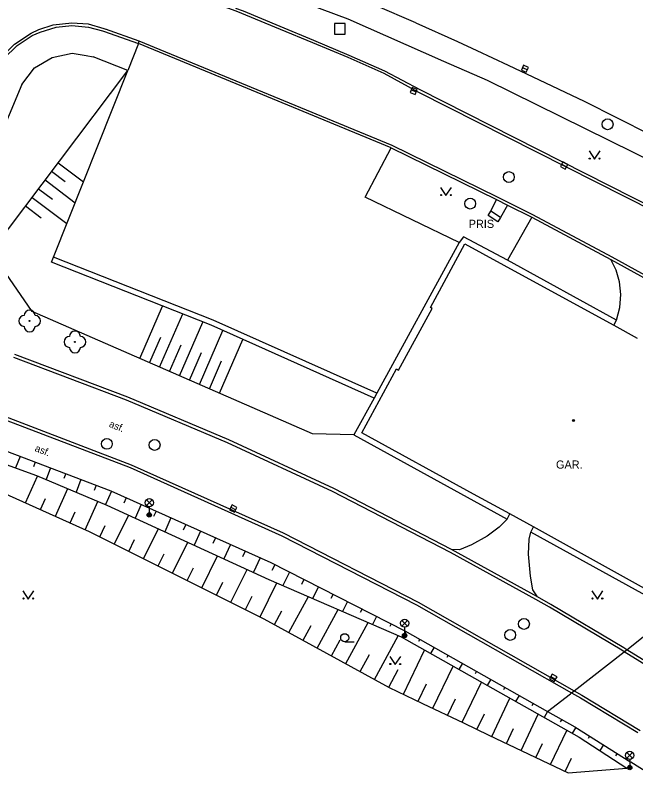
# Model space of a CAD drawing. Extents: x -595546 to -593986, y -1160845 to -1159202.
# Drawn here: x -594201.5 to -594144.4, y -1159486.4 to -1159415.1 of the extents above; entities that cross this region are included whole.
import ezdxf

# ---------------------------------------------------------------- set-up
doc = ezdxf.new("R2010")
doc.units = 0
for name, color, linetype in [('Level 22', 7, 'Continuous'), ('Level 26', 7, 'Continuous'), ('Level 27', 7, 'Continuous'), ('Level 33', 7, 'Continuous'), ('Level 36', 7, 'Continuous'), ('Level 39', 7, 'Continuous'), ('silnoproud - povrch.  znaky a  RIS  skut. velikost', 7, 'Continuous'), ('Specificka linie pasportu komunikaci', 7, 'Continuous'), ('TM - budovy zdene_ betonove - VP', 7, 'Continuous'), ('TM - chodniky - VP', 7, 'Continuous'), ('TM - dolni hrana svahu', 7, 'Continuous'), ('TM - horni hrana svahu', 7, 'Continuous'), ('TM - komunikace - VP', 7, 'Continuous'), ('TM - letecke snimky - pomocna linie', 7, 'Continuous'), ('TM - pomocna konstrukcni linie', 7, 'Continuous'), ('TM - popis objektu', 7, 'Continuous'), ('TM - popis povrchu', 7, 'Continuous'), ('TM - rozhrani mezi zpev. plochami mezi sebou - VP', 7, 'Continuous'), ('TM - rozhrani ploch obecne - VP', 7, 'Continuous'), ('TM - srafovani', 7, 'Continuous')]:
    doc.layers.add(name, color=color, linetype=linetype)

msp = doc.modelspace()

# ---------------------------------------------------------------- linework, layer by layer
at = {"layer": 'Level 22'}
for centre in [(-594200.16, -1159443.2), (-594195.99, -1159445.13)]:
    msp.add_circle(centre, 0.05, dxfattribs=at)
for centre, start, end in [((-594200.66, -1159443.2), 90, 270), ((-594200.16, -1159442.7), 0, 180), ((-594199.66, -1159443.2), 270, 90), ((-594200.16, -1159443.7), 180, 0), ((-594195.99, -1159444.63), 0, 180), ((-594196.49, -1159445.13), 90, 270), ((-594195.49, -1159445.13), 270, 90), ((-594195.99, -1159445.63), 180, 0)]:
    msp.add_arc(centre, 0.5, start, end, dxfattribs=at)
at = {"layer": 'Level 26'}
msp.add_lwpolyline([(-594172.1, -1159416.82), (-594171.1, -1159416.82), (-594171.1, -1159415.82), (-594172.1, -1159415.82)], close=True, dxfattribs=at)
msp.add_lwpolyline([(-594172.1, -1159416.82), (-594171.1, -1159416.82), (-594171.1, -1159415.82), (-594172.1, -1159415.82)], close=True, dxfattribs=at)
at = {"layer": 'Level 27'}
for p, q in [((-594154.787, -1159419.886), (-594154.333, -1159420.094)), ((-594165.042, -1159421.937), (-594164.578, -1159422.123)), ((-594151.18, -1159428.781), (-594150.74, -1159429.019)), ((-594181.632, -1159460.345), (-594181.188, -1159460.575)), ((-594152.167, -1159475.916), (-594151.733, -1159476.164))]:
    msp.add_line(p, q, dxfattribs=at)
for points in [[(-594154.891, -1159420.114), (-594154.436, -1159420.321), (-594154.229, -1159419.866), (-594154.684, -1159419.659)], [(-594165.135, -1159422.168), (-594164.672, -1159422.355), (-594164.485, -1159421.892), (-594164.948, -1159421.705)], [(-594151.299, -1159429.001), (-594150.859, -1159429.239), (-594150.621, -1159428.799), (-594151.061, -1159428.561)], [(-594181.747, -1159460.567), (-594181.303, -1159460.797), (-594181.073, -1159460.353), (-594181.517, -1159460.123)], [(-594152.291, -1159476.133), (-594151.857, -1159476.381), (-594151.609, -1159475.947), (-594152.043, -1159475.699)]]:
    msp.add_lwpolyline(points, close=True, dxfattribs=at)
for centre in [(-594146.95, -1159425.1), (-594156.04, -1159429.96), (-594159.6, -1159432.4), (-594193.05, -1159454.51), (-594188.65, -1159454.61), (-594154.65, -1159471.08), (-594155.92, -1159472.09)]:
    msp.add_circle(centre, 0.5, dxfattribs=at)
at = {"layer": 'Level 33'}
for p, q in [((-594189.405, -1159460.19), (-594188.875, -1159459.66)), ((-594189.405, -1159459.66), (-594188.875, -1159460.19)), ((-594189.14, -1159460.3), (-594189.14, -1159461.05)), ((-594165.905, -1159471.28), (-594165.375, -1159470.75)), ((-594165.905, -1159470.75), (-594165.375, -1159471.28)), ((-594165.64, -1159471.39), (-594165.64, -1159472.14)), ((-594145.185, -1159483.44), (-594144.655, -1159482.91)), ((-594145.185, -1159482.91), (-594144.655, -1159483.44)), ((-594144.92, -1159483.55), (-594144.92, -1159484.3))]:
    msp.add_line(p, q, dxfattribs=at)
for centre, radius in [((-594189.14, -1159459.925), 0.375), ((-594189.14, -1159461.05), 0.2), ((-594189.14, -1159461.05), 0.145), ((-594189.14, -1159461.05), 0.0876), ((-594165.64, -1159471.015), 0.375), ((-594165.64, -1159472.14), 0.2), ((-594165.64, -1159472.14), 0.145), ((-594165.64, -1159472.14), 0.0876), ((-594144.92, -1159483.175), 0.375), ((-594144.92, -1159484.3), 0.2), ((-594144.92, -1159484.3), 0.145), ((-594144.92, -1159484.3), 0.0876)]:
    msp.add_circle(centre, radius, dxfattribs=at)
at = {"layer": 'Level 36'}
msp.add_line((-594171.15, -1159472.725), (-594170.275, -1159472.725), dxfattribs=at)
for points in [[(-594148.65, -1159427.56), (-594148.15, -1159428.31), (-594147.65, -1159427.56)], [(-594162.33, -1159430.92), (-594161.83, -1159431.67), (-594161.33, -1159430.92)], [(-594200.78, -1159468.04), (-594200.28, -1159468.79), (-594199.78, -1159468.04)], [(-594148.39, -1159468.04), (-594147.89, -1159468.79), (-594147.39, -1159468.04)], [(-594167, -1159474.07), (-594166.5, -1159474.82), (-594166, -1159474.07)]]:
    msp.add_lwpolyline(points, dxfattribs=at)
for centre, radius in [((-594148.6, -1159428.26), 0.05), ((-594147.701, -1159428.26), 0.05), ((-594162.28, -1159431.62), 0.05), ((-594161.381, -1159431.62), 0.05), ((-594200.73, -1159468.74), 0.05), ((-594199.831, -1159468.74), 0.05), ((-594148.34, -1159468.74), 0.05), ((-594147.441, -1159468.74), 0.05), ((-594171.15, -1159472.35), 0.375), ((-594166.95, -1159474.77), 0.05), ((-594166.051, -1159474.77), 0.05)]:
    msp.add_circle(centre, radius, dxfattribs=at)
at = {"layer": 'Level 39'}
for radius in [0.09, 0.0398]:
    msp.add_circle((-594150.09, -1159452.37), radius, dxfattribs=at)
at = {"layer": 'silnoproud - povrch.  znaky a  RIS  skut. velikost'}
msp.add_lwpolyline([(-594156.81, -1159433.69), (-594157.05, -1159434.07), (-594157.95, -1159433.49), (-594157.71, -1159433.11)], dxfattribs=at)
at = {"layer": 'Specificka linie pasportu komunikaci'}
for points in [[(-594190.15, -1159417.68), (-594190.06, -1159417.45)], [(-594145.19, -1159473.45), (-594140.75, -1159469.94)], [(-594145.44, -1159473.65), (-594145.23, -1159473.48)], [(-594145.23, -1159473.48), (-594145.19, -1159473.45)], [(-594150.02, -1159477.22), (-594145.44, -1159473.65)], [(-594152.47, -1159479.14), (-594150.38, -1159477.5)], [(-594150.38, -1159477.5), (-594150.26, -1159477.41)], [(-594150.26, -1159477.41), (-594150.16, -1159477.33)], [(-594150.16, -1159477.33), (-594150.02, -1159477.22)]]:
    msp.add_lwpolyline(points, dxfattribs=at)
at = {"layer": 'TM - budovy zdene_ betonove - VP'}
for points in [[(-594163.27, -1159441.95), (-594160.08, -1159436.09)], [(-594160.08, -1159436.09), (-594154.87, -1159438.95)], [(-594154.87, -1159438.95), (-594146.37, -1159443.58)], [(-594166.19, -1159447.73), (-594163.09, -1159442.06)], [(-594163.09, -1159442.06), (-594163.27, -1159441.95)], [(-594146.37, -1159443.58), (-594144.22, -1159444.78)], [(-594169.58, -1159453.48), (-594166.37, -1159447.62)], [(-594166.37, -1159447.62), (-594166.19, -1159447.73)], [(-594159.3, -1159459.14), (-594169.58, -1159453.48)], [(-594155.95, -1159460.96), (-594159.3, -1159459.14)], [(-594153.77, -1159462.15), (-594155.95, -1159460.96)], [(-594143.54, -1159467.81), (-594153.77, -1159462.15)]]:
    msp.add_lwpolyline(points, dxfattribs=at)
at = {"layer": 'TM - chodniky - VP'}
for points in [[(-594182.25, -1159411.15), (-594170.85, -1159415.4), (-594162.06, -1159419.29)], [(-594200.89, -1159421.43), (-594199.72, -1159419.92), (-594198.07, -1159418.96), (-594196.24, -1159418.57), (-594194.96, -1159418.79), (-594194.32, -1159418.9)], [(-594191.12, -1159420.16), (-594194.32, -1159418.9)], [(-594162.06, -1159419.29), (-594158.04, -1159421.05), (-594140.07, -1159429.92)], [(-594200.89, -1159421.43), (-594207.61, -1159437.45)], [(-594146.12, -1159443.13), (-594145.83, -1159441.97), (-594145.74, -1159440.78), (-594145.87, -1159439.59), (-594146.17, -1159438.53), (-594146.64, -1159437.54)], [(-594146.37, -1159443.58), (-594146.12, -1159443.13)], [(-594205.69, -1159453.89), (-594192.68, -1159458.83)], [(-594192.68, -1159458.83), (-594177.96, -1159465.44)], [(-594177.96, -1159465.44), (-594165.61, -1159471.7)], [(-594165.61, -1159471.7), (-594152.47, -1159479.14)], [(-594152.47, -1159479.14), (-594149.97, -1159480.55)], [(-594149.97, -1159480.55), (-594144.8, -1159483.8)]]:
    msp.add_lwpolyline(points, dxfattribs=at)
at = {"layer": 'TM - dolni hrana svahu'}
for points in [[(-594206.07, -1159455.05), (-594199.54, -1159457.42)], [(-594199.54, -1159457.42), (-594193.06, -1159460.14)], [(-594193.06, -1159460.14), (-594178.13, -1159466.98)], [(-594178.13, -1159466.98), (-594165.96, -1159472.27)], [(-594165.96, -1159472.27), (-594149.56, -1159481.51)], [(-594149.56, -1159481.51), (-594145.18, -1159484.34)]]:
    msp.add_lwpolyline(points, dxfattribs=at)
at = {"layer": 'TM - horni hrana svahu'}
for points in [[(-594170.3, -1159453.67), (-594174.12, -1159453.58), (-594199.93, -1159442.34), (-594203.73, -1159436.85), (-594191.12, -1159420.16)], [(-594203.9, -1159458.42), (-594194.67, -1159462.58)], [(-594194.67, -1159462.58), (-594178.61, -1159470.6)], [(-594178.61, -1159470.6), (-594167.05, -1159476.92)], [(-594167.05, -1159476.92), (-594163.98, -1159478.39)], [(-594163.98, -1159478.39), (-594160.21, -1159480.19)], [(-594160.21, -1159480.19), (-594157.88, -1159481.31)], [(-594157.88, -1159481.31), (-594150.59, -1159484.79)]]:
    msp.add_lwpolyline(points, dxfattribs=at)
at = {"layer": 'TM - komunikace - VP'}
for points in [[(-594164.62, -1159415.78), (-594168.32, -1159414.19)], [(-594181.2, -1159414.42), (-594180.51, -1159414.68), (-594177.11, -1159416.09), (-594174.03, -1159417.37), (-594170.76, -1159418.74), (-594167.49, -1159420.18), (-594164.25, -1159421.91)], [(-594203.46, -1159420.58), (-594202.52, -1159419.06), (-594201.31, -1159417.86), (-594199.92, -1159416.95), (-594199.19, -1159416.62), (-594197.71, -1159416.17), (-594196.27, -1159416.03), (-594194.74, -1159416.16), (-594193.45, -1159416.51)], [(-594164.62, -1159415.78), (-594160.77, -1159417.5), (-594158.99, -1159418.32), (-594156.1, -1159419.67), (-594153.83, -1159420.74), (-594149.11, -1159422.98), (-594143.03, -1159426.03), (-594138.94, -1159428.13), (-594133.2, -1159431.22), (-594126.71, -1159434.91), (-594121.08, -1159438.15), (-594118.34, -1159439.81), (-594114.19, -1159442.35), (-594108.41, -1159446.21)], [(-594193.45, -1159416.51), (-594193.37, -1159416.53), (-594190.15, -1159417.68)], [(-594190.15, -1159417.68), (-594191.12, -1159420.16)], [(-594197.97, -1159437.33), (-594191.12, -1159420.16)], [(-594164.25, -1159421.91), (-594142.51, -1159432.92)], [(-594160.62, -1159435.98), (-594169.26, -1159431.81), (-594166.87, -1159427.28)], [(-594166.87, -1159427.28), (-594157.19, -1159432.02)], [(-594157.19, -1159432.02), (-594156.16, -1159432.55)], [(-594156.16, -1159432.55), (-594153.93, -1159433.66)], [(-594153.93, -1159433.66), (-594146.64, -1159437.54)], [(-594160.62, -1159435.98), (-594168.19, -1159449.86)], [(-594168.43, -1159450.3), (-594183.46, -1159443.59), (-594198.16, -1159437.79), (-594197.97, -1159437.33)], [(-594146.64, -1159437.54), (-594139.07, -1159441.72)], [(-594191.12, -1159450.22), (-594201.52, -1159446.3)], [(-594168.19, -1159449.86), (-594168.43, -1159450.3)], [(-594181.82, -1159454.14), (-594191.12, -1159450.22)], [(-594204.69, -1159451.44), (-594190.91, -1159456.7)], [(-594172.14, -1159458.63), (-594181.82, -1159454.14)], [(-594190.91, -1159456.7), (-594176.93, -1159462.96)], [(-594161.31, -1159464.24), (-594172.14, -1159458.63)], [(-594156.21, -1159461.43), (-594155.95, -1159460.96)], [(-594156.21, -1159461.43), (-594156.94, -1159462.19)], [(-594156.94, -1159462.19), (-594158.04, -1159463.01)], [(-594154.16, -1159463.28), (-594154.03, -1159462.63)], [(-594154.03, -1159462.63), (-594153.77, -1159462.15)], [(-594176.93, -1159462.96), (-594164.54, -1159469.33)], [(-594158.04, -1159463.01), (-594159.49, -1159463.8)], [(-594154.23, -1159464.66), (-594154.16, -1159463.28)], [(-594159.49, -1159463.8), (-594160.58, -1159464.25)], [(-594160.58, -1159464.25), (-594161.31, -1159464.24)], [(-594154.06, -1159466.69), (-594154.23, -1159464.66)], [(-594153.82, -1159467.94), (-594154.06, -1159466.69)], [(-594153.4, -1159468.58), (-594153.82, -1159467.94)], [(-594152.17, -1159469.29), (-594153.4, -1159468.58)], [(-594164.54, -1159469.33), (-594150.26, -1159477.41)], [(-594145.46, -1159473.28), (-594152.17, -1159469.29)], [(-594145.19, -1159473.45), (-594145.46, -1159473.28)], [(-594137.43, -1159478.25), (-594145.19, -1159473.45)], [(-594150.26, -1159477.41), (-594149.45, -1159477.87)], [(-594149.45, -1159477.87), (-594144.17, -1159481.08)]]:
    msp.add_lwpolyline(points, dxfattribs=at)
at = {"layer": 'TM - letecke snimky - pomocna linie'}
for points in [[(-594193.45, -1159410.3), (-594191.14, -1159411.04), (-594188.9, -1159411.87), (-594186.33, -1159412.77), (-594183.05, -1159414), (-594181.18, -1159414.68), (-594177.09, -1159416.34), (-594174.13, -1159417.57), (-594170.86, -1159418.93), (-594167.56, -1159420.4), (-594164.35, -1159422.14)], [(-594117.77, -1159502.87), (-594125.118, -1159497.348), (-594134.294, -1159490.434), (-594144.8, -1159483.8)]]:
    msp.add_lwpolyline(points, dxfattribs=at)
at = {"layer": 'TM - pomocna konstrukcni linie'}
msp.add_lwpolyline([(-594150.59, -1159484.79), (-594145.18, -1159484.34)], dxfattribs=at)
at = {"layer": 'TM - rozhrani mezi zpev. plochami mezi sebou - VP'}
for points in [[(-594191.23, -1159450.49), (-594201.62, -1159446.57)], [(-594181.94, -1159454.4), (-594191.23, -1159450.49)], [(-594205.4, -1159450.84), (-594205.15, -1159450.94), (-594190.8, -1159456.43)], [(-594172.27, -1159458.89), (-594181.94, -1159454.4)], [(-594190.8, -1159456.43), (-594176.81, -1159462.7)], [(-594161.42, -1159464.51), (-594172.27, -1159458.89)], [(-594176.81, -1159462.7), (-594164.4, -1159469.08)], [(-594153.55, -1159468.82), (-594161.42, -1159464.51)], [(-594153.4, -1159468.58), (-594161.31, -1159464.24)], [(-594164.4, -1159469.08), (-594150.02, -1159477.22)], [(-594152.3, -1159469.55), (-594153.55, -1159468.82)], [(-594145.65, -1159473.5), (-594152.3, -1159469.55)], [(-594145.44, -1159473.65), (-594145.65, -1159473.5)], [(-594137.58, -1159478.5), (-594145.44, -1159473.65)], [(-594150.02, -1159477.22), (-594149.31, -1159477.62)], [(-594149.31, -1159477.62), (-594143.96, -1159480.87)]]:
    msp.add_lwpolyline(points, dxfattribs=at)
at = {"layer": 'TM - rozhrani ploch obecne - VP'}
for points in [[(-594203.67, -1159420.44), (-594202.8, -1159419.01), (-594201.55, -1159417.72), (-594200.03, -1159416.71), (-594199.3, -1159416.38), (-594198, -1159415.96), (-594196.27, -1159415.77), (-594194.76, -1159415.87), (-594193.34, -1159416.28), (-594193.17, -1159416.34)], [(-594190.06, -1159417.45), (-594193.17, -1159416.34)], [(-594166.87, -1159427.28), (-594190.15, -1159417.68)], [(-594119.53, -1159453.25), (-594133.02, -1159445.01), (-594138.95, -1159441.5), (-594146.52, -1159437.32), (-594153.82, -1159433.44), (-594156.05, -1159432.33), (-594157.08, -1159431.8), (-594166.77, -1159427.05), (-594190.06, -1159417.45)], [(-594164.35, -1159422.14), (-594142.63, -1159433.14), (-594119.38, -1159446.77)], [(-594157.71, -1159433.11), (-594157.19, -1159432.02)], [(-594156.16, -1159432.55), (-594156.81, -1159433.69)], [(-594156.81, -1159433.69), (-594157.71, -1159433.11)], [(-594153.93, -1159433.66), (-594156.16, -1159437.62)], [(-594156.16, -1159437.62), (-594160.23, -1159435.45), (-594160.62, -1159435.98)], [(-594168.19, -1159449.86), (-594183.27, -1159443.13), (-594197.97, -1159437.33)], [(-594146.12, -1159443.13), (-594156.16, -1159437.62)], [(-594168.43, -1159450.3), (-594170.3, -1159453.67)], [(-594170.3, -1159453.67), (-594156.21, -1159461.43)], [(-594140.75, -1159469.94), (-594154.03, -1159462.63)]]:
    msp.add_lwpolyline(points, dxfattribs=at)
at = {"layer": 'TM - srafovani'}
for points in [[(-594197.52, -1159428.64), (-594195.2, -1159430.39)], [(-594198.13, -1159429.43), (-594196.9, -1159430.36)], [(-594198.73, -1159430.23), (-594195.97, -1159432.32)], [(-594199.33, -1159431.03), (-594198.04, -1159432)], [(-594199.93, -1159431.83), (-594196.74, -1159434.24)], [(-594200.54, -1159432.62), (-594199.09, -1159433.72)], [(-594190.02, -1159446.65), (-594187.92, -1159441.83)], [(-594188.19, -1159447.45), (-594186.06, -1159442.56)], [(-594186.35, -1159448.25), (-594184.2, -1159443.3)], [(-594184.52, -1159449.05), (-594182.36, -1159444.08)], [(-594189.11, -1159447.05), (-594188.07, -1159444.68)], [(-594182.69, -1159449.85), (-594180.53, -1159444.9)], [(-594187.27, -1159447.85), (-594186.2, -1159445.39)], [(-594185.44, -1159448.65), (-594184.33, -1159446.11)], [(-594183.6, -1159449.45), (-594182.49, -1159446.88)], [(-594201.04, -1159455.66), (-594201.45, -1159456.73)], [(-594199.64, -1159456.19), (-594199.8, -1159456.61)], [(-594198.23, -1159456.72), (-594198.64, -1159457.8)], [(-594200.53, -1159459.94), (-594199.42, -1159457.47)], [(-594196.83, -1159457.25), (-594197, -1159457.7)], [(-594195.43, -1159457.79), (-594195.87, -1159458.96)], [(-594194.03, -1159458.32), (-594194.21, -1159458.81)], [(-594197.79, -1159461.17), (-594196.65, -1159458.63)], [(-594192.63, -1159458.85), (-594193.18, -1159460.09)], [(-594199.16, -1159460.56), (-594198.71, -1159459.55)], [(-594195.06, -1159462.41), (-594193.88, -1159459.8)], [(-594191.26, -1159459.47), (-594191.48, -1159459.97)], [(-594189.89, -1159460.08), (-594190.45, -1159461.34)], [(-594196.43, -1159461.79), (-594195.96, -1159460.76)], [(-594192.37, -1159463.73), (-594191.04, -1159461.07)], [(-594188.52, -1159460.7), (-594188.75, -1159461.2)], [(-594187.15, -1159461.31), (-594187.72, -1159462.59)], [(-594193.71, -1159463.06), (-594193.19, -1159462.01)], [(-594185.78, -1159461.93), (-594186.02, -1159462.44)], [(-594189.68, -1159465.07), (-594188.31, -1159462.32)], [(-594184.42, -1159462.54), (-594185, -1159463.83)], [(-594191.03, -1159464.4), (-594190.49, -1159463.32)], [(-594183.05, -1159463.16), (-594183.28, -1159463.68)], [(-594187, -1159466.41), (-594185.58, -1159463.57)], [(-594181.68, -1159463.77), (-594182.27, -1159465.08)], [(-594188.34, -1159465.74), (-594187.78, -1159464.62)], [(-594184.32, -1159467.75), (-594182.85, -1159464.82)], [(-594180.31, -1159464.38), (-594180.55, -1159464.91)], [(-594178.94, -1159465), (-594179.54, -1159466.33)], [(-594177.58, -1159465.63), (-594177.85, -1159466.15)], [(-594185.66, -1159467.08), (-594185.08, -1159465.93)], [(-594181.63, -1159469.09), (-594180.12, -1159466.07)], [(-594176.25, -1159466.31), (-594176.86, -1159467.53)], [(-594174.91, -1159466.99), (-594175.14, -1159467.44)], [(-594182.97, -1159468.42), (-594182.38, -1159467.23)], [(-594178.95, -1159470.43), (-594177.39, -1159467.3)], [(-594173.57, -1159467.67), (-594174.11, -1159468.73)], [(-594172.23, -1159468.34), (-594172.43, -1159468.74)], [(-594180.29, -1159469.76), (-594179.68, -1159468.53)], [(-594176.31, -1159471.86), (-594174.5, -1159468.56)], [(-594170.89, -1159469.02), (-594171.35, -1159469.93)], [(-594177.63, -1159471.14), (-594176.93, -1159469.87)], [(-594173.68, -1159473.3), (-594171.74, -1159469.76)], [(-594169.56, -1159469.7), (-594169.72, -1159470.03)], [(-594168.22, -1159470.38), (-594168.6, -1159471.12)], [(-594174.99, -1159472.58), (-594174.25, -1159471.21)], [(-594171.05, -1159474.73), (-594168.98, -1159470.96)], [(-594166.88, -1159471.06), (-594167.01, -1159471.32)], [(-594165.54, -1159471.74), (-594165.87, -1159472.32)], [(-594172.36, -1159474.02), (-594171.56, -1159472.55)], [(-594168.41, -1159476.18), (-594166.22, -1159472.16)], [(-594164.24, -1159472.48), (-594164.37, -1159472.71)], [(-594165.74, -1159477.55), (-594163.8, -1159473.49)], [(-594162.93, -1159473.22), (-594163.26, -1159473.79)], [(-594169.73, -1159475.46), (-594168.88, -1159473.9)], [(-594161.63, -1159473.95), (-594161.76, -1159474.18)], [(-594160.32, -1159474.69), (-594160.65, -1159475.26)], [(-594167.1, -1159476.89), (-594166.22, -1159475.28)], [(-594163.04, -1159478.84), (-594161.18, -1159474.96)], [(-594159.02, -1159475.43), (-594159.15, -1159475.66)], [(-594157.71, -1159476.17), (-594158.03, -1159476.74)], [(-594164.39, -1159478.19), (-594163.63, -1159476.6)], [(-594160.33, -1159480.13), (-594158.56, -1159476.44)], [(-594156.41, -1159476.91), (-594156.53, -1159477.14)], [(-594155.1, -1159477.65), (-594155.42, -1159478.21)], [(-594161.68, -1159479.49), (-594160.96, -1159477.97)], [(-594157.62, -1159481.43), (-594155.95, -1159477.91)], [(-594153.79, -1159478.39), (-594153.92, -1159478.61)], [(-594152.49, -1159479.13), (-594152.8, -1159479.68)], [(-594158.98, -1159480.78), (-594158.29, -1159479.34)], [(-594154.92, -1159482.72), (-594153.33, -1159479.39)], [(-594151.18, -1159479.87), (-594151.31, -1159480.09)], [(-594149.88, -1159480.61), (-594150.22, -1159481.14)], [(-594156.27, -1159482.08), (-594155.62, -1159480.7)], [(-594152.21, -1159484.02), (-594150.7, -1159480.87)], [(-594148.61, -1159481.41), (-594148.74, -1159481.61)], [(-594153.57, -1159483.37), (-594152.95, -1159482.07)], [(-594147.34, -1159482.2), (-594147.67, -1159482.73)], [(-594150.86, -1159484.66), (-594150.28, -1159483.44)], [(-594146.07, -1159483), (-594146.21, -1159483.22)]]:
    msp.add_lwpolyline(points, dxfattribs=at)

# ---------------------------------------------------------------- texts
at = {"layer": 'TM - popis objektu'}
for s, p in [('PRIS', (-594159.74, -1159434.64)), ('PRIS', (-594159.74, -1159434.64)), ('GAR.', (-594151.7, -1159456.79)), ('GAR.', (-594151.7, -1159456.79))]:
    msp.add_text(s, height=0.75, dxfattribs=at).set_placement(p)
at = {"layer": 'TM - popis povrchu'}
for p in [(-594192.9, -1159452.92), (-594199.73, -1159455.15)]:
    msp.add_text('asf.', height=0.65, rotation=338, dxfattribs=at).set_placement(p)

doc.saveas('drawing.dxf')
